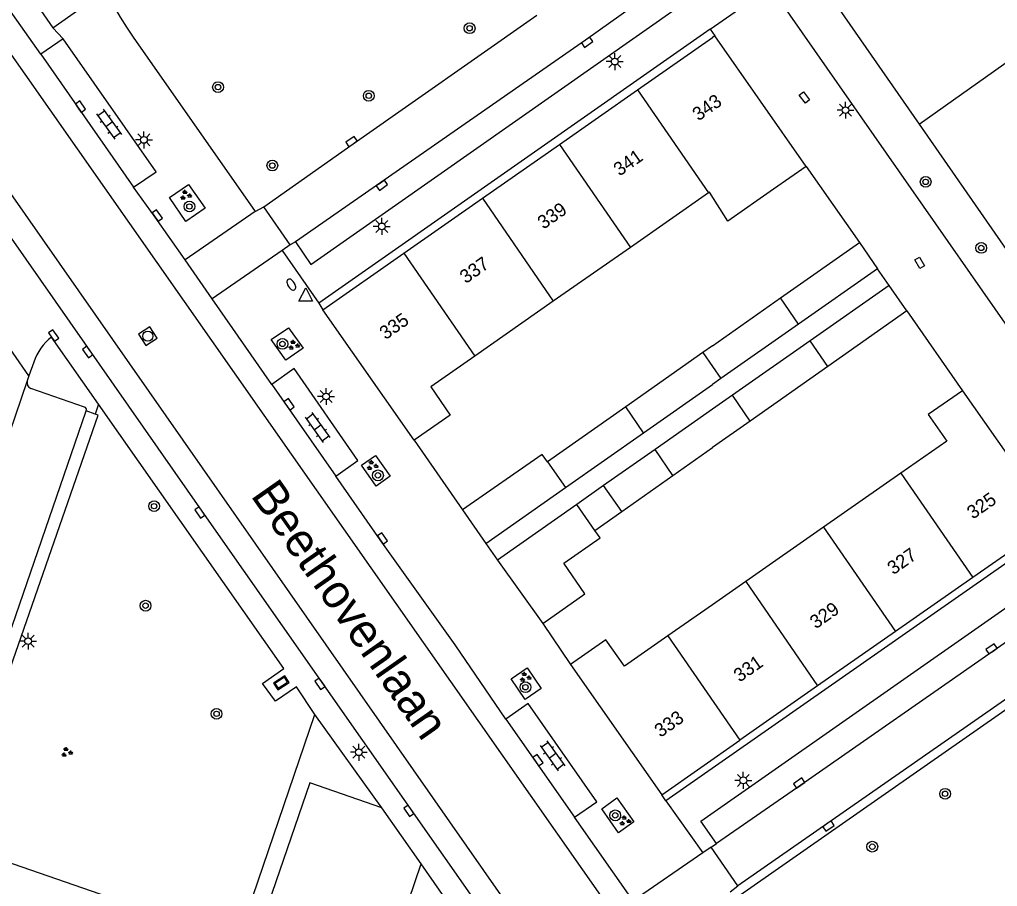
# Model space of a CAD drawing. Extents: x 132999 to 136000, y 398499 to 400501.
# Drawn here: x 133948.7 to 134021.1, y 399689.7 to 399753.9 of the extents above; entities that cross this region are included whole.
import ezdxf

# ---------------------------------------------------------------- set-up
doc = ezdxf.new("R2010")
doc.units = 0
for name, color, linetype in [('gg-afsc-muur', 7, 'Continuous'), ('gg-anno-huisnummerreeks BGT', 7, 'Continuous'), ('gg-anno-openbare ruimte label', 7, 'Continuous'), ('gg-bbg-bijgebouw', 7, 'Continuous'), ('gg-bbg-gedigitaliseerde bebouwing', 7, 'Continuous'), ('gg-bbg-gedigitaliseerde bijgebouw', 7, 'Continuous'), ('gg-bbg-hoofdgebouw', 7, 'Continuous'), ('gg-bbg-luifel en loopbrug', 7, 'Continuous'), ('gg-bbg-tussenscheiding', 7, 'Continuous'), ('gg-knt-verharding', 7, 'Continuous'), ('gg-knt-verharding nz', 7, 'Continuous'), ('gt-grn-groengrens', 7, 'Continuous'), ('gt-grn-weggrens', 7, 'Continuous'), ('gt-symb-boom', 7, 'Continuous'), ('gt-symb-brandkraan', 7, 'Continuous'), ('gt-symb-groenvak', 7, 'Continuous'), ('gt-symb-klinker verharding', 7, 'Continuous'), ('gt-symb-kolk', 7, 'Continuous'), ('gt-symb-kolk center center', 7, 'Continuous'), ('gt-symb-lichtmast', 7, 'Continuous'), ('gt-symb-reclamebord', 7, 'Continuous'), ('gt-symb-rioolschacht', 7, 'Continuous'), ('gt-symb-waterafsluiter', 7, 'Continuous')]:
    doc.layers.add(name, color=color, linetype=linetype)

# ---------------------------------------------------------------- blocks, each defined once
blk = doc.blocks.new('gt0-KOLK')
at = {"layer": 'gt-symb-kolk'}
blk.add_lwpolyline([(0, 0), (0.375, 0), (0.375, 0.4), (-0.375, 0.4), (-0.375, 0), (0, 0)], dxfattribs=at)
blk = doc.blocks.new('gt0-BOOM')
at = {"layer": 'gt-symb-boom'}
for radius in [0.4, 0.2]:
    blk.add_circle((0, 0), radius, dxfattribs=at)
blk = doc.blocks.new('gt0-LMAST')
at = {"layer": 'gt-symb-lichtmast'}
for p, q in [((-0.182, 0.173), (-0.447, 0.438)), ((-0.005, 0.246), (-0.005, 0.621)), ((0.172, 0.173), (0.437, 0.438)), ((-0.255, -0.004), (-0.63, -0.004)), ((-0.182, -0.181), (-0.447, -0.446)), ((-0.005, -0.254), (-0.005, -0.629)), ((0.437, -0.446), (0.172, -0.181)), ((0.245, -0.004), (0.62, -0.004))]:
    blk.add_line(p, q, dxfattribs=at)
blk.add_circle((-0.005, -0.004), 0.25, dxfattribs=at)
blk = doc.blocks.new('gt0-GRVAK')
at = {"layer": 'gt-symb-groenvak'}
for p, q in [((-0.11, 0.189), (-0.228, 0.24)), ((-0.182, 0.153), (0.088, 0.153)), ((-0.091, 0.211), (-0.156, 0.322)), ((-0.047, 0.214), (-0.047, 0.393)), ((-0.004, 0.211), (0.061, 0.322)), ((0.015, 0.189), (0.133, 0.24)), ((0.262, -0.052), (0.197, 0.059)), ((0.305, -0.049), (0.305, 0.13)), ((0.349, -0.052), (0.414, 0.059)), ((-0.245, -0.228), (-0.363, -0.177)), ((-0.318, -0.264), (-0.047, -0.264)), ((-0.226, -0.206), (-0.291, -0.095)), ((-0.183, -0.203), (-0.183, -0.024)), ((-0.139, -0.206), (-0.074, -0.095)), ((-0.12, -0.228), (-0.002, -0.177)), ((0.243, -0.074), (0.125, -0.023)), ((0.17, -0.11), (0.441, -0.11)), ((0.368, -0.074), (0.486, -0.023))]:
    blk.add_line(p, q, dxfattribs=at)
blk = doc.blocks.new('gt0-KL1')
at = {"layer": 'gt-symb-klinker verharding'}
for p, q in [((-1.15, 0.3), (1.15, 0.3)), ((-1, -0.3), (-1, 0.3)), ((-0.5, 0.3), (-0.5, 0.45)), ((0, -0.3), (0, 0.3)), ((0.5, 0.3), (0.5, 0.45)), ((1, -0.3), (1, 0.3)), ((-1.15, -0.3), (1.15, -0.3)), ((-0.5, -0.45), (-0.5, -0.3)), ((0.5, -0.45), (0.5, -0.3))]:
    blk.add_line(p, q, dxfattribs=at)
blk = doc.blocks.new('gt0-KOLKCC')
at = {"layer": 'gt-symb-kolk center center'}
blk.add_lwpolyline([(-0.375, 0.2), (0.375, 0.2), (0.375, -0.2), (-0.375, -0.2)], close=True, dxfattribs=at)
blk = doc.blocks.new('gt0-WAFSL')
at = {"layer": 'gt-symb-waterafsluiter'}
for p, q in [((-0.5, -0.333), (0, 0.667)), ((0, 0.667), (0.5, -0.333)), ((0.5, -0.333), (-0.5, -0.333))]:
    blk.add_line(p, q, dxfattribs=at)
blk = doc.blocks.new('gt0-BR')
at = {"layer": 'gt-symb-brandkraan'}
for centre, radius, start, end in [((-0.244, 0), 0.206, 107.56694, 252.43307), ((0.599, -2.664), 3, 106.89205, 107.56694), ((0, -0.691), 0.938, 73.10799, 106.89205), ((-0.599, -2.664), 3, 72.43309, 73.10799), ((0.244, 0), 0.206, 287.56695, 72.43309), ((0.599, 2.664), 3, 252.43307, 253.10797), ((0, 0.691), 0.938, 253.10797, 286.89206), ((-0.599, 2.664), 3, 286.89206, 287.56695)]:
    blk.add_arc(centre, radius, start, end, dxfattribs=at)
blk = doc.blocks.new('gt0-RS')
at = {"layer": 'gt-symb-rioolschacht'}
blk.add_lwpolyline([(-0.5, -0.5), (0.5, -0.5), (0.5, 0.5), (-0.5, 0.5)], close=True, dxfattribs=at)
blk.add_circle((0, 0), 0.375, dxfattribs=at)
blk = doc.blocks.new('gt0-RBORD')
at = {"layer": 'gt-symb-reclamebord'}
blk.add_lwpolyline([(-0.5, 0.295), (-0.5, -0.295), (0.5, -0.295), (0.5, 0.295), (-0.5, 0.295)], dxfattribs=at)
blk.add_lwpolyline([(-0.417, -0.212), (0.417, -0.212), (0.417, 0.212), (-0.417, 0.212)], close=True, dxfattribs=at)

msp = doc.modelspace()

# ---------------------------------------------------------------- linework, layer by layer
at = {"layer": 'gg-afsc-muur'}
for p, q in [((134006.93, 399742.99), (134010.861, 399737.345)), ((134014.375, 399732.298), (134018.49, 399726.39)), ((133977.94, 399722.72), (133981.51, 399717.57)), ((133987.45, 399709.16), (133989.5, 399706.14))]:
    msp.add_line(p, q, dxfattribs=at)
at = {"layer": 'gg-bbg-bijgebouw'}
for p, q in [((134010.861, 399737.345), (134012.204, 399735.417)), ((134014.375, 399732.298), (134013.061, 399734.186)), ((133981.51, 399717.57), (133983.24, 399715.09)), ((133984.1, 399713.86), (133987.45, 399709.16))]:
    msp.add_line(p, q, dxfattribs=at)
at = {"layer": 'gg-bbg-gedigitaliseerde bebouwing'}
for p, q in [((134006.93, 399742.99), (134004.507, 399741.294)), ((133999.691, 399741.032), (133993.924, 399736.997)), ((133999.768, 399741.086), (133999.691, 399741.032)), ((133993.924, 399736.997), (133988.217, 399733.005)), ((133988.217, 399733.005), (133982.414, 399728.946)), ((134013.938, 399720.292), (134008.203, 399716.285)), ((134008.203, 399716.285), (134002.464, 399712.274)), ((134002.464, 399712.274), (134000, 399710.553)), ((134000, 399710.553), (133996.687, 399708.238))]:
    msp.add_line(p, q, dxfattribs=at)
for points in [[(134004.507, 399741.294), (134001.127, 399738.928), (133999.768, 399741.086)], [(133982.414, 399728.946), (133979.154, 399726.665), (133980.604, 399724.589), (133977.94, 399722.72)], [(134018.49, 399726.39), (134015.958, 399724.623), (134017.329, 399722.661), (134013.938, 399720.292)], [(133996.687, 399708.238), (133993.486, 399706.002), (133992.115, 399707.964), (133989.5, 399706.14)]]:
    msp.add_lwpolyline(points, dxfattribs=at)
at = {"layer": 'gg-bbg-gedigitaliseerde bijgebouw'}
for p, q in [((134005.036, 399733.253), (134010.861, 399737.345)), ((134012.204, 399735.417), (134006.365, 399731.319)), ((134013.061, 399734.186), (134007.214, 399730.082)), ((134000, 399729.714), (134005.036, 399733.253)), ((134014.375, 399732.298), (134008.523, 399728.177)), ((134006.365, 399731.319), (134000.62, 399727.287)), ((134000, 399729.714), (133999.29, 399729.215)), ((134007.214, 399730.082), (134001.471, 399726.052)), ((133999.29, 399729.215), (133993.579, 399725.202)), ((134008.523, 399728.177), (134002.789, 399724.14)), ((134000.62, 399727.287), (134000, 399726.852)), ((133994.904, 399723.275), (134000, 399726.852)), ((134001.471, 399726.052), (134000, 399725.019)), ((133993.579, 399725.202), (133987.796, 399721.138)), ((134000, 399725.019), (133995.753, 399722.039)), ((134002.789, 399724.14), (134000, 399722.176)), ((133989.12, 399719.217), (133994.904, 399723.275)), ((133997.074, 399720.116), (134000, 399722.176)), ((133995.753, 399722.039), (133991.943, 399719.364)), ((133993.289, 399717.451), (133997.074, 399720.116)), ((133993.289, 399717.451), (133991.943, 399719.364)), ((133983.24, 399715.09), (133989.12, 399719.217)), ((133989.972, 399717.981), (133984.1, 399713.86)), ((133991.302, 399716.052), (133989.972, 399717.981))]:
    msp.add_line(p, q, dxfattribs=at)
for points in [[(133987.796, 399721.138), (133987.39, 399721.673), (133981.51, 399717.57)], [(133987.45, 399709.16), (133990.559, 399711.362), (133988.99, 399713.619), (133991.686, 399715.494), (133991.302, 399716.052)]]:
    msp.add_lwpolyline(points, dxfattribs=at)
at = {"layer": 'gg-bbg-hoofdgebouw'}
for p, q in [((134009.371, 399754.633), (134015.288, 399746.104)), ((133994.456, 399748.654), (134000, 399752.531)), ((134000.17, 399752.65), (134000, 399752.531)), ((134006.93, 399742.99), (134000.17, 399752.65)), ((133988.675, 399744.611), (133994.456, 399748.654)), ((134015.288, 399746.104), (134029.81, 399725.17)), ((133982.978, 399740.628), (133988.675, 399744.611)), ((133977.165, 399736.562), (133982.978, 399740.628)), ((133971.17, 399732.37), (133977.165, 399736.562)), ((133977.94, 399722.72), (133971.17, 399732.37)), ((134018.49, 399726.39), (134025.23, 399716.74)), ((134025.23, 399716.74), (134019.248, 399712.562)), ((134019.248, 399712.562), (134013.526, 399708.565)), ((134013.526, 399708.565), (134007.774, 399704.547)), ((133989.5, 399706.14), (133996.24, 399696.49)), ((134007.774, 399704.547), (134002.007, 399700.519)), ((133996.24, 399696.49), (134002.007, 399700.519))]:
    msp.add_line(p, q, dxfattribs=at)
at = {"layer": 'gg-bbg-luifel en loopbrug'}
for p, q in [((133991.943, 399719.364), (133989.972, 399717.981)), ((133991.302, 399716.052), (133993.289, 399717.451))]:
    msp.add_line(p, q, dxfattribs=at)
at = {"layer": 'gg-bbg-tussenscheiding'}
for p, q in [((134015.288, 399746.104), (134033.07, 399758.76)), ((133994.456, 399748.654), (133999.691, 399741.032)), ((133988.675, 399744.611), (133993.924, 399736.997)), ((133982.978, 399740.628), (133988.217, 399733.005)), ((133977.165, 399736.562), (133982.414, 399728.946)), ((134006.365, 399731.319), (134005.036, 399733.253)), ((134008.523, 399728.177), (134007.214, 399730.082)), ((133999.29, 399729.215), (134000, 399728.185)), ((134000, 399728.185), (134000.62, 399727.287)), ((134002.789, 399724.14), (134001.471, 399726.052)), ((133994.904, 399723.275), (133993.579, 399725.202)), ((133997.074, 399720.116), (133995.753, 399722.039)), ((133987.796, 399721.138), (133989.12, 399719.217)), ((134013.938, 399720.292), (134019.248, 399712.562)), ((134008.203, 399716.285), (134013.526, 399708.565)), ((134002.464, 399712.274), (134007.774, 399704.547)), ((133996.687, 399708.238), (134002.007, 399700.519))]:
    msp.add_line(p, q, dxfattribs=at)
at = {"layer": 'gg-knt-verharding'}
for p, q in [((134029.228, 399720.505), (134004.292, 399756.254)), ((133950.301, 399751.291), (133947.024, 399755.985)), ((133949.272, 399756.019), (133951.196, 399753.253)), ((133951.196, 399753.253), (133953.196, 399754.638)), ((133957.134, 399752.546), (133966.162, 399739.643)), ((133999.82, 399753.15), (133970.87, 399732.86)), ((133999.82, 399753.15), (134000.17, 399752.65)), ((133951.958, 399752.433), (133950.301, 399751.291)), ((133950.301, 399751.291), (133957.175, 399741.443)), ((133966.162, 399739.643), (133966.808, 399740)), ((133968.767, 399737.188), (133966.808, 399740)), ((133969.162, 399737.401), (133968.767, 399737.188)), ((133962.983, 399733.193), (133960.98, 399736.064)), ((133949.425, 399727.496), (133945.374, 399733.327)), ((133967.408, 399726.848), (133962.983, 399733.193)), ((133970.87, 399732.86), (133971.17, 399732.37)), ((133954.581, 399725.393), (133951.099, 399730.362)), ((133949.785, 399728.512), (133949.425, 399727.496)), ((133949.425, 399727.496), (133949.312, 399727.11)), ((133953.548, 399725.181), (133949.576, 399726.551)), ((133967.408, 399726.848), (133972.146, 399720.054)), ((133943.902, 399696.521), (133953.669, 399724.909)), ((134022.783, 399704.329), (134001.867, 399689.75)), ((133984.707, 399702.086), (133989.793, 399694.824)), ((133996.54, 399696.04), (133996.24, 399696.49)), ((133978.452, 399691.369), (133975.543, 399695.522)), ((133994.132, 399688.637), (133989.793, 399694.824)), ((133999.9, 399692.621), (134000.292, 399692.884)), ((134001.867, 399689.75), (133999.9, 399692.621)), ((134001.316, 399689.303), (134001.867, 399689.75))]:
    msp.add_line(p, q, dxfattribs=at)
for points in [[(133969.162, 399737.401), (133970.28, 399735.736), (134000.618, 399757.014)], [(133966.808, 399740), (133973.404, 399744.662), (133987, 399754.178)], [(133957.175, 399741.443), (133958.842, 399742.587), (133951.958, 399752.433)], [(133998.08, 399666.306), (133962.235, 399717.487), (133940.528, 399748.557)], [(133960.98, 399736.064), (133958.765, 399739.241), (133957.175, 399741.443)], [(133959.824, 399740.69), (133961.233, 399741.654), (133962.456, 399739.886), (133961.047, 399738.921), (133959.824, 399740.69)], [(133967.351, 399730.173), (133968.629, 399731.052), (133969.716, 399729.532), (133968.437, 399728.653), (133967.351, 399730.173)], [(133972.146, 399720.054), (133973.757, 399721.236), (133969.047, 399728.038), (133967.408, 399726.848)], [(133970.582, 399702.432), (133969.229, 399704.478), (133967.673, 399703.407), (133966.717, 399704.725), (133968.294, 399705.822), (133954.581, 399725.393)], [(133974.023, 399720.87), (133975.057, 399721.597), (133976.147, 399720.061), (133975.113, 399719.334), (133974.023, 399720.87)], [(133984.707, 399702.086), (133980.95, 399707.576), (133975.424, 399715.344), (133972.146, 399720.054)], [(134025.23, 399716.74), (134025.54, 399716.3), (133996.54, 399696.04)], [(134000.292, 399692.884), (133999.131, 399694.529), (134029.42, 399715.721), (134030.603, 399713.981)], [(133985.096, 399705.075), (133986.277, 399705.89), (133987.333, 399704.346), (133986.151, 399703.531), (133985.096, 399705.075)], [(133989.793, 399694.824), (133991.439, 399695.957), (133986.373, 399703.252), (133984.707, 399702.086)], [(133928.511, 399698.211), (133964.87, 399685.636), (133970.582, 399702.432)], [(133975.543, 399695.522), (133970.21, 399697.365), (133966.026, 399685.155), (133975.234, 399681.943), (133978.452, 399691.369)], [(133991.799, 399695.448), (133992.917, 399696.255), (133994.174, 399694.478), (133993.056, 399693.671), (133991.799, 399695.448)]]:
    msp.add_lwpolyline(points, dxfattribs=at)
for centre, radius, start, end in [((133996.539, 399778.679), 47.283, 179.60268, 213.5521), ((133953.773, 399727.071), 4.24, 129.09554, 160.13437), ((133949.748, 399726.974), 0.457, 162.66719, 247.89291), ((133953.464, 399724.981), 0.217, 340.64053, 67.32353)]:
    msp.add_arc(centre, radius, start, end, dxfattribs=at)
at = {"layer": 'gg-knt-verharding nz'}
for p, q in [((133938.111, 399765.518), (134004.481, 399670.832)), ((133949.312, 399727.11), (133939.27, 399697.917))]:
    msp.add_line(p, q, dxfattribs=at)
for points in [[(133999.461, 399758.64), (133990.606, 399752.338), (133969.162, 399737.401)], [(133937.301, 399756.406), (133998.838, 399668.298), (133999.434, 399667.406), (133999.496, 399667.307)], [(134030.603, 399713.981), (134020.754, 399707.125), (134006.525, 399697.189), (134000.292, 399692.884)]]:
    msp.add_lwpolyline(points, dxfattribs=at)
at = {"layer": 'gt-grn-groengrens'}
for p, q in [((133954.581, 399725.393), (133954.324, 399724.662)), ((133954.324, 399724.662), (133953.669, 399724.909))]:
    msp.add_line(p, q, dxfattribs=at)
for points in [[(133929.296, 399700.561), (133944.371, 399695.314), (133954.558, 399724.581), (133954.324, 399724.662)], [(134001.769, 399688.875), (134022.435, 399703.317), (134037.301, 399681.893)]]:
    msp.add_lwpolyline(points, dxfattribs=at)
at = {"layer": 'gt-grn-weggrens'}
for p, q in [((133999.82, 399753.15), (134004.292, 399756.254)), ((133951.196, 399753.253), (133951.958, 399752.433)), ((133966.162, 399739.643), (133960.98, 399736.064)), ((133968.158, 399736.767), (133962.983, 399733.193)), ((133968.767, 399737.188), (133968.158, 399736.767)), ((133968.158, 399736.767), (133970.87, 399732.86)), ((134013.061, 399734.186), (134012.204, 399735.417)), ((133983.24, 399715.09), (133984.1, 399713.86)), ((133975.543, 399695.522), (133970.582, 399702.432)), ((133996.54, 399696.04), (133999.272, 399692.187)), ((133999.9, 399692.621), (133999.272, 399692.187)), ((133999.272, 399692.187), (133994.132, 399688.637)), ((133988.051, 399677.645), (133978.452, 399691.369))]:
    msp.add_line(p, q, dxfattribs=at)

# ---------------------------------------------------------------- block references
at = {"layer": 'gt-symb-boom'}
for p in [(133982.029, 399753.212), (133963.42, 399748.853), (133974.57, 399748.213), (133967.437, 399743.053), (134015.765, 399741.845), (133961.308, 399740.021), (134019.875, 399736.956), (133968.188, 399729.852), (133975.249, 399720.125), (133958.693, 399717.845), (133958.06, 399710.481), (133986.163, 399704.449), (133963.31, 399702.479), (134017.205, 399696.562), (133992.803, 399694.965), (134011.818, 399692.649)]:
    msp.add_blockref('gt0-BOOM', p, dxfattribs=at)
at = {"layer": 'gt-symb-brandkraan', "rotation": 121.38863350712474}
msp.add_blockref('gt0-BR', (133968.841, 399734.241), dxfattribs=at)
at = {"layer": 'gt-symb-groenvak'}
for p in [(133961.018, 399740.852), (133969.016, 399729.754), (133974.813, 399720.851), (133986.132, 399705.189), (133952.223, 399699.631), (133993.514, 399694.562)]:
    msp.add_blockref('gt0-GRVAK', p, dxfattribs=at)
at = {"layer": 'gt-symb-klinker verharding'}
for p, rotation in [((133955.355, 399746.11), -54.402368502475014), ((133970.783, 399723.678), -54.402368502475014), ((133988.159, 399699.381), -54.40236850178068)]:
    msp.add_blockref('gt0-KL1', p, dxfattribs=dict(at, rotation=rotation))
at = {"layer": 'gt-symb-kolk'}
for p, rotation in [((133990.606, 399752.338), -144.55707551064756), ((133953.084, 399747.295), -55.1415238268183), ((133973.404, 399744.662), 35.25249583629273), ((133975.432, 399741.757), -145.11243389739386), ((133958.765, 399739.241), -55.10119841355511), ((133951.099, 399730.362), -54.98484147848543), ((133953.942, 399729.366), 124.98607027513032), ((133968.506, 399725.268), -55.199705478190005), ((133962.235, 399717.487), 124.91665541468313), ((133975.424, 399715.344), -54.51016483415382), ((134020.754, 399707.125), 34.84061931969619), ((133971.123, 399704.813), 125.04424608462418), ((133986.92, 399698.936), -54.91542551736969), ((134006.525, 399697.189), 34.92789179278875), ((133977.698, 399695.409), 124.95698136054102), ((134008.461, 399694.338), -145.11243389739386)]:
    msp.add_blockref('gt0-KOLK', p, dxfattribs=dict(at, rotation=rotation))
at = {"layer": 'gt-symb-kolk center center'}
for p, rotation in [((134006.795, 399748.087), 128.35483184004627), ((134015.328, 399735.848), 120.47659221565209)]:
    msp.add_blockref('gt0-KOLKCC', p, dxfattribs=dict(at, rotation=rotation))
at = {"layer": 'gt-symb-lichtmast'}
for p in [(133992.771, 399750.747), (134009.838, 399747.154), (133957.945, 399744.952), (133975.538, 399738.552), (133971.42, 399725.963), (133949.373, 399707.863), (133973.837, 399699.639), (134002.283, 399697.559)]:
    msp.add_blockref('gt0-LMAST', p, dxfattribs=at)
at = {"layer": 'gt-symb-reclamebord', "rotation": 33.39908079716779}
msp.add_blockref('gt0-RBORD', (133968.095, 399704.773), dxfattribs=at)
at = {"layer": 'gt-symb-rioolschacht', "rotation": 33.05668164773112}
msp.add_blockref('gt0-RS', (133958.223, 399730.421), dxfattribs=at)
at = {"layer": 'gt-symb-waterafsluiter'}
msp.add_blockref('gt0-WAFSL', (133969.906, 399733.341), dxfattribs=at)

# ---------------------------------------------------------------- texts
at = {"layer": 'gg-anno-huisnummerreeks BGT'}
for s, rotation, p in [('343', 35, (133998.956, 399746.309)), ('341', 35, (133993.12, 399742.228)), ('339', 34.9, (133987.496, 399738.298)), ('337', 35, (133981.748, 399734.275)), ('335', 34.9, (133975.807, 399730.123)), ('325', 34.9, (134019.261, 399716.841)), ('327', 34.9, (134013.375, 399712.73)), ('329', 34.9, (134007.642, 399708.725)), ('331', 34.9, (134002, 399704.784)), ('333', 34.9, (133996.145, 399700.694))]:
    msp.add_text(s, height=1, rotation=rotation, dxfattribs=at).set_placement(p)
at = {"layer": 'gg-anno-openbare ruimte label'}
msp.add_text('Beethovenlaan', height=2.5, rotation=305, dxfattribs=at).set_placement((133965.788, 399718.63))

doc.saveas('drawing.dxf')
